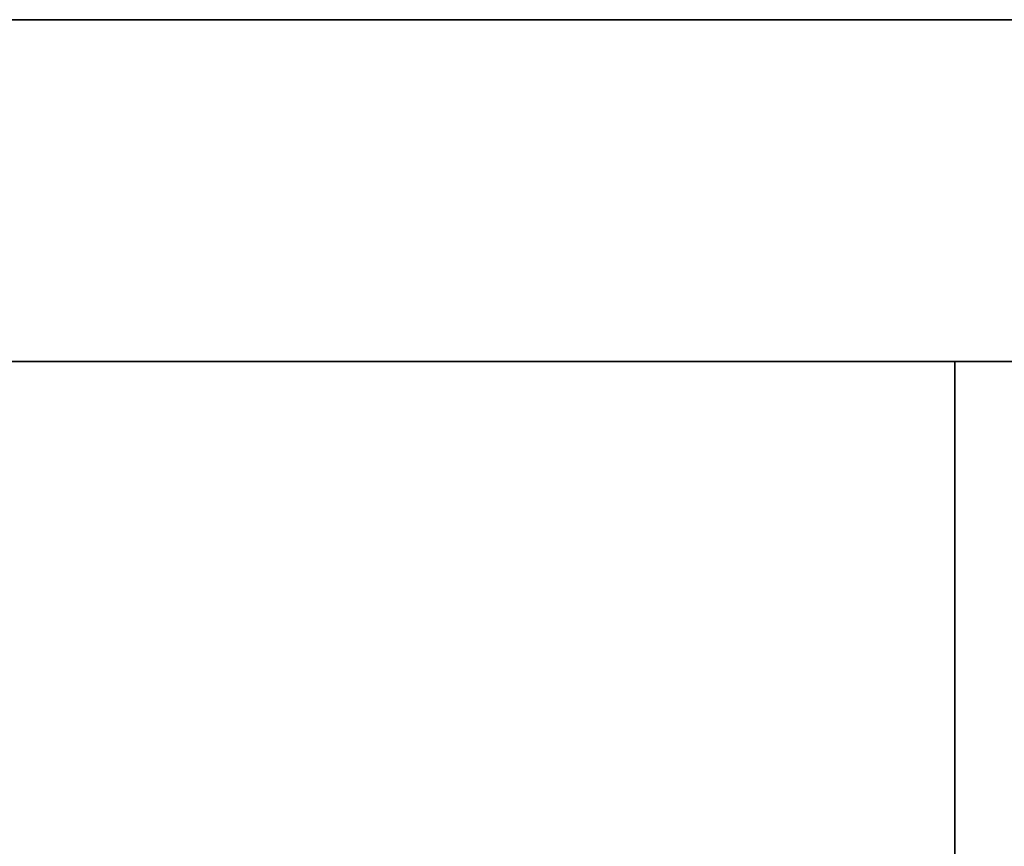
# Model space of a CAD drawing. Extents: x -132 to 668, y -61 to 533.
# Tile 286 of 321: x 94.45 to 99.63, y 461.08 to 465.44. Entities that reach past the tile are written whole.
import ezdxf
from ezdxf.lldxf.tags import DXFTag

# ---------------------------------------------------------------- set-up
doc = ezdxf.new("R2010")
doc.units = 0
doc.layers.get('0').update_dxf_attribs({"lineweight": 5})
doc.layers.add('5_EG-BESTAND', color=7, linetype='Continuous', lineweight=25)
doc.layers.add('5_EG-NEU', color=7, linetype='Continuous', lineweight=25)
doc.layers.add('A_Vorwand-A07AMLRN1N', color=1, linetype='Continuous', lineweight=35, true_color=0xff0000)
tags = doc.linetypes.add('ALL_S17', pattern=[0.0005, 0, -0.0005]).pattern_tags.tags
tags[6:7] = [DXFTag(74, 4), DXFTag(75, 0), DXFTag(340, '0'), DXFTag(46, 1.0), DXFTag(50, 0.0), DXFTag(44, 0.0), DXFTag(45, 0.0)]
tags[4:5] = [DXFTag(74, 4), DXFTag(75, 0), DXFTag(340, '0'), DXFTag(46, 1.0), DXFTag(50, 0.0), DXFTag(44, 0.0), DXFTag(45, 0.0)]

# ---------------------------------------------------------------- blocks, each defined once
blk = doc.blocks.new('Referenz-A07AMLRC1N', base_point=(61.7834, 465.4354))
at = {"layer": '5_EG-BESTAND', "color": 0, "lineweight": 35}
for p, q in [((120.8736, 465.4354), (61.7834, 465.4354)), ((79.9532, 465.4354), (120.8736, 465.4354))]:
    blk.add_line(p, q, dxfattribs=at)
at = {"layer": '5_EG-BESTAND', "color": 0, "linetype": 'ALL_S17', "lineweight": 13, "ltscale": 0.13}
blk.add_line((112.2441, 465.4354), (88.5829, 465.4354), dxfattribs=at)
at = {"layer": '5_EG-NEU', "color": 0, "lineweight": 13}
blk.add_line((99.8736, 465.4354), (79.9532, 465.4354), dxfattribs=at)
blk = doc.blocks.new('Referenz-A07AMLRO1N', base_point=(61.7834, 423.9531))
at = {"layer": 'A_Vorwand-A07AMLRN1N', "color": 0, "linetype": 'ByBlock', "ltscale": 0.35}
for p, q in [((79.9609, 463.6354), (99.8736, 463.6354)), ((79.9609, 463.6354), (99.3736, 463.6354)), ((99.3736, 463.6354), (99.3736, 441.6354)), ((99.3736, 441.6354), (99.3736, 463.6354)), ((99.3736, 463.6354), (99.3736, 463.6354)), ((99.3736, 463.6354), (99.3736, 441.6354))]:
    blk.add_line(p, q, dxfattribs=at)

msp = doc.modelspace()

# ---------------------------------------------------------------- block references
at = {"color": 251, "lineweight": 25, "ltscale": 0.25, "true_color": 0x585858}
for name, p in [('Referenz-A07AMLRO1N', (61.7834, 423.9531)), ('Referenz-A07AMLRC1N', (61.7834, 465.4354))]:
    msp.add_blockref(name, p, dxfattribs=at)

doc.saveas('drawing.dxf')
